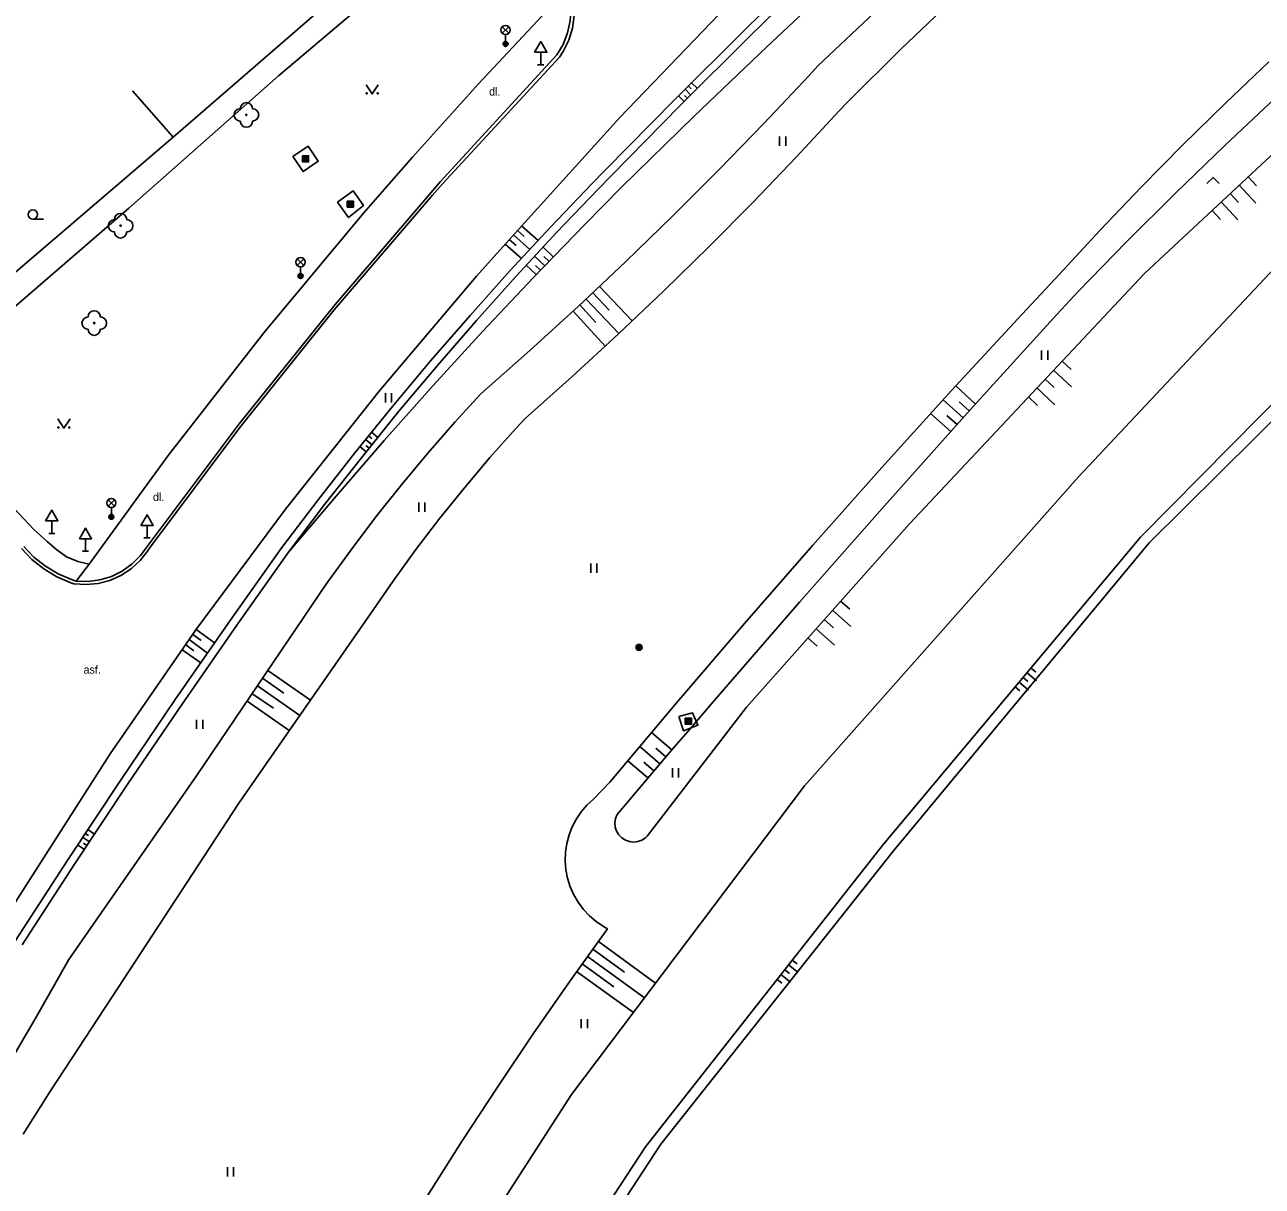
# Model space of a CAD drawing. Extents: x -539515 to -538098, y -1182060 to -1180157.
# Drawn here: x -538555.7 to -538455.2, y -1180664.4 to -1180570 of the extents above; entities that cross this region are included whole.
import ezdxf

# ---------------------------------------------------------------- set-up
doc = ezdxf.new("R2010")
doc.units = 0
for name, color, linetype in [('Vrstva 13', 7, 'Continuous'), ('Vrstva 22', 7, 'Continuous'), ('Vrstva 25', 7, 'Continuous'), ('Vrstva 27', 7, 'Continuous'), ('Vrstva 29', 7, 'Continuous'), ('Vrstva 33', 7, 'Continuous'), ('Vrstva 34', 7, 'Continuous'), ('Vrstva 36', 7, 'Continuous'), ('Vrstva 40', 7, 'Continuous'), ('Vrstva 68', 7, 'Continuous'), ('Vrstva 88', 7, 'Continuous')]:
    doc.layers.add(name, color=color, linetype=linetype)

msp = doc.modelspace()

# ---------------------------------------------------------------- linework, layer by layer
at = {"layer": 'Vrstva 13'}
for p, q in [((-538497.245, -1180570.476), (-538491.51, -1180564.87)), ((-538496.777, -1180570.942), (-538491.045, -1180565.338)), ((-538512.82, -1180568.41), (-538518.83, -1180574.84)), ((-538502.924, -1180576.14), (-538497.245, -1180570.476)), ((-538502.454, -1180576.603), (-538496.777, -1180570.942)), ((-538521.77, -1180582.97), (-538512.26, -1180572.67)), ((-538518.83, -1180574.84), (-538524.2, -1180580.79)), ((-538508.546, -1180581.859), (-538502.924, -1180576.14)), ((-538508.074, -1180582.32), (-538502.454, -1180576.603)), ((-538528.172, -1180585.336), (-538524.2, -1180580.79)), ((-538522.59, -1180583.893), (-538521.77, -1180582.97)), ((-538530.561, -1180593.193), (-538522.59, -1180583.893)), ((-538536.27, -1180595.054), (-538528.172, -1180585.336)), ((-538538.223, -1180602.749), (-538530.561, -1180593.193)), ((-538522.707, -1180597.318), (-538519.527, -1180593.65)), ((-538522.186, -1180597.725), (-538519.01, -1180594.062)), ((-538544.057, -1180605.024), (-538536.27, -1180595.054)), ((-538545.57, -1180612.55), (-538538.223, -1180602.749)), ((-538534.807, -1180612.495), (-538539.011, -1180618.428)), ((-538538.463, -1180618.796), (-538534.273, -1180612.885)), ((-538539.011, -1180618.428), (-538543.475, -1180624.859)), ((-538542.925, -1180625.224), (-538538.463, -1180618.796)), ((-538543.475, -1180624.859), (-538547.872, -1180631.335)), ((-538547.32, -1180631.698), (-538542.925, -1180625.224)), ((-538547.872, -1180631.335), (-538552.203, -1180637.857)), ((-538551.65, -1180638.216), (-538547.32, -1180631.698)), ((-538552.203, -1180637.857), (-538556.468, -1180644.422)), ((-538555.912, -1180644.778), (-538551.65, -1180638.216))]:
    msp.add_line(p, q, dxfattribs=at)
for points in [[(-538512.67, -1180564.56), (-538512.059, -1180565.382), (-538511.584, -1180566.289), (-538511.255, -1180567.259), (-538511.081, -1180568.269), (-538511.066, -1180569.293), (-538511.211, -1180570.307), (-538511.511, -1180571.286), (-538511.96, -1180572.207), (-538512.26, -1180572.67)], [(-538533.92, -1180580.73), (-538532.69, -1180579.9), (-538531.86, -1180581.13), (-538533.09, -1180581.96), (-538533.92, -1180580.73)], [(-538512.989, -1180586.476), (-538509.633, -1180582.97), (-538508.546, -1180581.859)], [(-538512.479, -1180586.896), (-538509.125, -1180583.395), (-538508.074, -1180582.32)], [(-538519.527, -1180593.65), (-538516.288, -1180590.036), (-538512.989, -1180586.476)], [(-538519.01, -1180594.062), (-538515.774, -1180590.452), (-538512.479, -1180586.896)], [(-538571.08, -1180593.07), (-538569.19, -1180595.42), (-538565.01, -1180600.16), (-538558.63, -1180607.17), (-538555, -1180611), (-538553.87, -1180612.05), (-538553.11, -1180612.69), (-538552.31, -1180613.27), (-538551.38, -1180613.63), (-538550.48, -1180613.86)], [(-538528.882, -1180604.807), (-538525.825, -1180601.037), (-538522.707, -1180597.318)], [(-538528.355, -1180605.205), (-538525.301, -1180601.439), (-538522.186, -1180597.725)], [(-538550.48, -1180613.86), (-538544.057, -1180605.024)], [(-538534.807, -1180612.495), (-538531.876, -1180608.627), (-538528.882, -1180604.807)], [(-538534.273, -1180612.885), (-538531.346, -1180609.02), (-538528.355, -1180605.205)], [(-538555.98, -1180612.59), (-538555.119, -1180613.474), (-538554.151, -1180614.239), (-538553.092, -1180614.873), (-538551.96, -1180615.364), (-538551.71, -1180615.45)], [(-538551.71, -1180615.45), (-538550.725, -1180615.517), (-538549.743, -1180615.425), (-538548.788, -1180615.175), (-538547.886, -1180614.774), (-538547.06, -1180614.234), (-538546.332, -1180613.567), (-538545.722, -1180612.791), (-538545.57, -1180612.55)], [(-538551.54, -1180615.23), (-538550.48, -1180613.86)]]:
    msp.add_lwpolyline(points, dxfattribs=at)
at = {"layer": 'Vrstva 22'}
for centre in [(-538537.7, -1180577.36), (-538547.92, -1180586.36), (-538550.06, -1180594.27)]:
    msp.add_circle(centre, 0.05, dxfattribs=at)
for centre, start, end in [((-538538.2, -1180577.36), 90, 270), ((-538537.7, -1180576.86), 0, 180), ((-538537.2, -1180577.36), 270, 90), ((-538537.7, -1180577.86), 180, 0), ((-538548.42, -1180586.36), 90, 270), ((-538547.92, -1180585.86), 0, 180), ((-538547.42, -1180586.36), 270, 90), ((-538547.92, -1180586.86), 180, 0), ((-538550.56, -1180594.27), 90, 270), ((-538550.06, -1180593.77), 0, 180), ((-538549.56, -1180594.27), 270, 90), ((-538550.06, -1180594.77), 180, 0)]:
    msp.add_arc(centre, 0.5, start, end, dxfattribs=at)
at = {"layer": 'Vrstva 25'}
for points in [[(-538533.14, -1180581.18), (-538532.64, -1180581.18), (-538532.64, -1180580.68), (-538533.14, -1180580.68)], [(-538533.09, -1180581.13), (-538532.69, -1180581.13), (-538532.69, -1180580.73), (-538533.09, -1180580.73)], [(-538533.04, -1180581.08), (-538532.74, -1180581.08), (-538532.74, -1180580.78), (-538533.04, -1180580.78)], [(-538532.99, -1180581.03), (-538532.79, -1180581.03), (-538532.79, -1180580.83), (-538532.99, -1180580.83)], [(-538532.94, -1180580.98), (-538532.84, -1180580.98), (-538532.84, -1180580.88), (-538532.94, -1180580.88)], [(-538529.5, -1180584.86), (-538529, -1180584.86), (-538529, -1180584.36), (-538529.5, -1180584.36)], [(-538529.45, -1180584.81), (-538529.05, -1180584.81), (-538529.05, -1180584.41), (-538529.45, -1180584.41)], [(-538529.4, -1180584.76), (-538529.1, -1180584.76), (-538529.1, -1180584.46), (-538529.4, -1180584.46)], [(-538529.35, -1180584.71), (-538529.15, -1180584.71), (-538529.15, -1180584.51), (-538529.35, -1180584.51)], [(-538529.3, -1180584.66), (-538529.2, -1180584.66), (-538529.2, -1180584.56), (-538529.3, -1180584.56)], [(-538502.04, -1180626.85), (-538501.54, -1180626.85), (-538501.54, -1180626.35), (-538502.04, -1180626.35)], [(-538501.99, -1180626.8), (-538501.59, -1180626.8), (-538501.59, -1180626.4), (-538501.99, -1180626.4)], [(-538501.94, -1180626.75), (-538501.64, -1180626.75), (-538501.64, -1180626.45), (-538501.94, -1180626.45)], [(-538501.89, -1180626.7), (-538501.69, -1180626.7), (-538501.69, -1180626.5), (-538501.89, -1180626.5)], [(-538501.84, -1180626.65), (-538501.74, -1180626.65), (-538501.74, -1180626.55), (-538501.84, -1180626.55)]]:
    msp.add_lwpolyline(points, close=True, dxfattribs=at)
for radius in [0.25, 0.2, 0.15, 0.1, 0.05]:
    msp.add_circle((-538505.79, -1180620.62), radius, dxfattribs=at)
at = {"layer": 'Vrstva 27'}
for p, q in [((-538501.563, -1180575.244), (-538501.798, -1180575.008)), ((-538501.062, -1180575.215), (-538501.534, -1180574.743)), ((-538502.125, -1180576.275), (-538502.592, -1180575.806)), ((-538501.859, -1180576.01), (-538502.093, -1180575.775)), ((-538501.594, -1180575.745), (-538502.063, -1180575.274)), ((-538457.047, -1180583.071), (-538455.684, -1180584.535)), ((-538456.315, -1180582.39), (-538455.634, -1180583.122)), ((-538457.779, -1180583.752), (-538457.098, -1180584.484)), ((-538459.243, -1180585.114), (-538458.562, -1180585.847)), ((-538458.511, -1180584.433), (-538457.149, -1180585.897)), ((-538516.009, -1180587.115), (-538514.68, -1180588.286)), ((-538515.673, -1180586.745), (-538515.122, -1180587.23)), ((-538515.337, -1180586.374), (-538513.999, -1180587.553)), ((-538516.68, -1180587.856), (-538515.359, -1180589.021)), ((-538516.345, -1180587.485), (-538515.793, -1180587.972)), ((-538512.764, -1180588.897), (-538513.599, -1180588.091)), ((-538513.459, -1180589.616), (-538514.279, -1180588.824)), ((-538513.112, -1180589.257), (-538513.525, -1180588.857)), ((-538514.154, -1180590.336), (-538514.957, -1180589.559)), ((-538513.807, -1180589.976), (-538514.213, -1180589.584)), ((-538508.228, -1180593.211), (-538509.557, -1180591.81)), ((-538506.355, -1180594.096), (-538509.01, -1180591.297)), ((-538509.302, -1180594.214), (-538510.609, -1180592.792)), ((-538507.443, -1180595.128), (-538510.105, -1180592.321)), ((-538508.547, -1180596.144), (-538511.16, -1180593.301)), ((-538472.116, -1180598.085), (-538470.659, -1180599.454)), ((-538471.432, -1180597.356), (-538470.703, -1180598.041)), ((-538472.801, -1180598.814), (-538472.072, -1180599.499)), ((-538478.463, -1180600.844), (-538480.074, -1180599.38)), ((-538474.17, -1180600.272), (-538473.441, -1180600.956)), ((-538473.486, -1180599.543), (-538472.028, -1180600.912)), ((-538479.467, -1180601.959), (-538481.098, -1180600.5)), ((-538478.967, -1180601.4), (-538479.779, -1180600.673)), ((-538480.467, -1180603.077), (-538482.108, -1180601.609)), ((-538479.967, -1180602.518), (-538480.785, -1180601.786)), ((-538527.023, -1180603.563), (-538527.544, -1180603.141)), ((-538527.496, -1180604.145), (-538528.015, -1180603.725)), ((-538527.732, -1180604.436), (-538527.991, -1180604.227)), ((-538527.519, -1180603.643), (-538527.779, -1180603.432)), ((-538527.968, -1180604.728), (-538528.484, -1180604.309)), ((-538489.423, -1180616.853), (-538488.675, -1180617.517)), ((-538490.751, -1180618.348), (-538490.003, -1180619.012)), ((-538490.087, -1180617.6), (-538488.592, -1180618.929)), ((-538541.777, -1180619.163), (-538540.285, -1180620.249)), ((-538491.415, -1180619.096), (-538489.92, -1180620.424)), ((-538542.346, -1180619.986), (-538540.857, -1180621.07)), ((-538542.062, -1180619.575), (-538541.386, -1180620.066)), ((-538492.079, -1180619.843), (-538491.332, -1180620.507)), ((-538542.914, -1180620.805), (-538541.41, -1180621.867)), ((-538542.631, -1180620.397), (-538541.965, -1180620.881)), ((-538473.956, -1180622.292), (-538473.573, -1180622.613)), ((-538534.657, -1180624.323), (-538536.384, -1180623.121)), ((-538532.502, -1180624.909), (-538535.963, -1180622.501)), ((-538474.598, -1180623.059), (-538474.215, -1180623.38)), ((-538474.277, -1180622.676), (-538473.51, -1180623.318)), ((-538535.506, -1180625.56), (-538537.26, -1180624.36)), ((-538533.358, -1180626.14), (-538536.805, -1180623.744)), ((-538475.24, -1180623.826), (-538474.857, -1180624.147)), ((-538474.919, -1180623.442), (-538474.152, -1180624.084)), ((-538534.215, -1180627.372), (-538537.645, -1180624.986)), ((-538504.779, -1180627.516), (-538503.125, -1180628.928)), ((-538505.744, -1180628.664), (-538504.1, -1180630.069)), ((-538504.432, -1180628.798), (-538503.612, -1180629.498)), ((-538506.707, -1180629.815), (-538505.074, -1180631.209)), ((-538505.407, -1180629.938), (-538504.587, -1180630.639)), ((-538550.029, -1180635.776), (-538550.587, -1180635.406)), ((-538550.444, -1180636.4), (-538551, -1180636.031)), ((-538550.515, -1180635.903), (-538550.794, -1180635.718)), ((-538550.859, -1180637.025), (-538551.414, -1180636.657)), ((-538550.651, -1180636.713), (-538550.929, -1180636.528)), ((-538504.452, -1180647.886), (-538509.106, -1180644.508)), ((-538506.971, -1180646.984), (-538509.547, -1180645.115)), ((-538507.852, -1180648.198), (-538510.428, -1180646.329)), ((-538505.356, -1180649.084), (-538509.987, -1180645.722)), ((-538493.656, -1180646.409), (-538492.87, -1180647.027)), ((-538493.347, -1180646.016), (-538492.954, -1180646.325)), ((-538506.259, -1180650.281), (-538510.868, -1180646.936)), ((-538494.274, -1180647.195), (-538493.488, -1180647.813)), ((-538493.965, -1180646.802), (-538493.572, -1180647.111)), ((-538494.583, -1180647.588), (-538494.19, -1180647.897))]:
    msp.add_line(p, q, dxfattribs=at)
at = {"layer": 'Vrstva 29'}
for p, q in [((-538491.27, -1180573.38), (-538476.57, -1180559.49)), ((-538495.421, -1180571.827), (-538489.439, -1180566.212)), ((-538484.523, -1180572.025), (-538480.09, -1180567.758)), ((-538501.348, -1180577.5), (-538495.421, -1180571.827)), ((-538488.9, -1180576.35), (-538484.523, -1180572.025)), ((-538444.28, -1180571.19), (-538464.74, -1180590.23)), ((-538458.151, -1180576.395), (-538454.635, -1180573.057)), ((-538491.991, -1180574.16), (-538491.27, -1180573.38)), ((-538495.63, -1180578.026), (-538491.991, -1180574.16)), ((-538458.184, -1180579.818), (-538454.097, -1180575.983)), ((-538493.01, -1180580.78), (-538489.533, -1180577.043)), ((-538489.533, -1180577.043), (-538488.9, -1180576.35)), ((-538507.22, -1180583.23), (-538501.348, -1180577.5)), ((-538499.327, -1180581.836), (-538495.63, -1180578.026)), ((-538462.215, -1180583.712), (-538458.184, -1180579.818)), ((-538496.544, -1180584.463), (-538493.01, -1180580.78)), ((-538503.081, -1180585.591), (-538499.327, -1180581.836)), ((-538510.243, -1180586.288), (-538507.22, -1180583.23)), ((-538466.191, -1180587.663), (-538462.215, -1180583.712)), ((-538500.137, -1180588.09), (-538496.544, -1180584.463)), ((-538506.891, -1180589.288), (-538503.081, -1180585.591)), ((-538470.09, -1180606.76), (-538450.07, -1180585.44)), ((-538514.395, -1180590.585), (-538510.243, -1180586.288)), ((-538503.785, -1180591.659), (-538500.137, -1180588.09)), ((-538470.11, -1180591.67), (-538466.191, -1180587.663)), ((-538510.757, -1180592.928), (-538506.891, -1180589.288)), ((-538518.49, -1180594.938), (-538514.395, -1180590.585)), ((-538464.74, -1180590.23), (-538483.84, -1180610.57)), ((-538471.65, -1180590.31), (-538474.672, -1180593.535)), ((-538465.06, -1180611.67), (-538444.7, -1180591.07)), ((-538507.489, -1180595.172), (-538503.785, -1180591.659)), ((-538471.851, -1180593.568), (-538470.11, -1180591.67)), ((-538464.36, -1180612.11), (-538443.9, -1180591.83)), ((-538514.677, -1180596.509), (-538510.757, -1180592.928)), ((-538474.672, -1180593.535), (-538480.404, -1180599.741)), ((-538478.885, -1180601.308), (-538471.851, -1180593.568)), ((-538522.525, -1180599.345), (-538518.49, -1180594.938)), ((-538511.248, -1180598.626), (-538507.489, -1180595.172)), ((-538518.65, -1180600.03), (-538514.677, -1180596.509)), ((-538515.06, -1180602.02), (-538511.248, -1180598.626)), ((-538526.501, -1180603.806), (-538522.525, -1180599.345)), ((-538480.404, -1180599.741), (-538486.077, -1180606.001)), ((-538515.792, -1180602.815), (-538515.06, -1180602.02)), ((-538485.859, -1180609.102), (-538478.885, -1180601.308)), ((-538530.418, -1180608.319), (-538526.501, -1180603.806)), ((-538486.077, -1180606.001), (-538491.691, -1180612.315)), ((-538492.36, -1180631.85), (-538470.09, -1180606.76)), ((-538534.273, -1180612.885), (-538530.418, -1180608.319)), ((-538492.773, -1180616.949), (-538485.859, -1180609.102)), ((-538483.84, -1180610.57), (-538497.07, -1180625.46)), ((-538491.691, -1180612.315), (-538497.245, -1180618.681)), ((-538485.93, -1180636.59), (-538465.06, -1180611.67)), ((-538485.14, -1180637.14), (-538464.36, -1180612.11)), ((-538541.75, -1180631.05), (-538531.15, -1180615.39)), ((-538499.627, -1180624.848), (-538492.773, -1180616.949)), ((-538527.62, -1180617.89), (-538538.31, -1180633.26)), ((-538497.245, -1180618.681), (-538502.738, -1180625.1)), ((-538502.738, -1180625.1), (-538508.17, -1180631.57)), ((-538497.07, -1180625.46), (-538505.147, -1180635.961)), ((-538506.42, -1180632.8), (-538503.125, -1180628.928)), ((-538552.12, -1180645.96), (-538541.75, -1180631.05)), ((-538511.28, -1180656.94), (-538492.36, -1180631.85)), ((-538508.17, -1180631.57), (-538509.51, -1180632.93)), ((-538538.31, -1180633.26), (-538548.14, -1180648.3)), ((-538507.57, -1180634.2), (-538506.42, -1180632.8)), ((-538505.27, -1180661.17), (-538485.93, -1180636.59)), ((-538504.03, -1180660.96), (-538485.14, -1180637.14)), ((-538508.35, -1180643.47), (-538511.402, -1180647.709)), ((-538554.764, -1180650.638), (-538552.12, -1180645.96)), ((-538548.14, -1180648.3), (-538551.34, -1180653.16)), ((-538511.402, -1180647.709), (-538514.388, -1180651.994)), ((-538557.478, -1180655.275), (-538554.764, -1180650.638)), ((-538514.388, -1180651.994), (-538517.309, -1180656.325)), ((-538517.309, -1180656.325), (-538520.163, -1180660.699)), ((-538524.38, -1180677.21), (-538511.28, -1180656.94)), ((-538520.163, -1180660.699), (-538522.949, -1180665.117)), ((-538517.89, -1180680.33), (-538505.27, -1180661.17)), ((-538516.93, -1180680.64), (-538504.03, -1180660.96))]:
    msp.add_line(p, q, dxfattribs=at)
for points in [[(-538465.015, -1180583.241), (-538461.611, -1180579.789), (-538458.151, -1180576.395)], [(-538471.65, -1180590.31), (-538468.362, -1180586.748), (-538465.015, -1180583.241)], [(-538522.958, -1180604.834), (-538520.755, -1180602.322), (-538518.65, -1180600.03)], [(-538521.989, -1180610.13), (-538519.985, -1180607.64), (-538517.919, -1180605.201), (-538515.792, -1180602.815)], [(-538527.18, -1180610.014), (-538525.1, -1180607.399), (-538522.958, -1180604.834)], [(-538531.15, -1180615.39), (-538529.197, -1180612.678), (-538527.18, -1180610.014)], [(-538527.62, -1180617.89), (-538525.808, -1180615.257), (-538523.931, -1180612.67), (-538521.989, -1180610.13)], [(-538503.125, -1180628.928), (-538501.627, -1180627.189), (-538501.351, -1180626.866), (-538499.627, -1180624.848)], [(-538509.51, -1180632.93), (-538510.031, -1180633.418), (-538510.494, -1180633.96), (-538510.893, -1180634.551), (-538511.224, -1180635.183), (-538511.482, -1180635.849), (-538511.664, -1180636.538), (-538511.767, -1180637.244), (-538511.791, -1180637.957), (-538511.735, -1180638.668), (-538511.6, -1180639.369), (-538511.388, -1180640.05), (-538511.1, -1180640.703), (-538510.741, -1180641.319), (-538510.316, -1180641.892)], [(-538507.57, -1180634.2), (-538507.7, -1180634.522), (-538507.753, -1180634.865), (-538507.727, -1180635.211), (-538507.622, -1180635.541), (-538507.444, -1180635.84), (-538507.203, -1180636.089), (-538506.912, -1180636.278), (-538506.585, -1180636.394), (-538506.24, -1180636.433), (-538505.895, -1180636.392), (-538505.569, -1180636.274), (-538505.279, -1180636.084), (-538505.147, -1180635.961)], [(-538510.316, -1180641.892), (-538509.829, -1180642.413), (-538509.287, -1180642.877), (-538508.696, -1180643.277), (-538508.35, -1180643.47)], [(-538551.34, -1180653.16), (-538553.625, -1180656.639), (-538555.842, -1180660.162)]]:
    msp.add_lwpolyline(points, dxfattribs=at)
at = {"layer": 'Vrstva 33'}
for p, q in [((-538516.908, -1180570.732), (-538516.38, -1180570.202)), ((-538516.908, -1180570.202), (-538516.38, -1180570.732)), ((-538516.644, -1180570.841), (-538516.644, -1180571.591)), ((-538533.563, -1180589.587), (-538533.035, -1180589.057)), ((-538533.563, -1180589.057), (-538533.035, -1180589.587)), ((-538533.299, -1180589.696), (-538533.299, -1180590.446)), ((-538548.935, -1180609.15), (-538548.405, -1180608.62)), ((-538548.935, -1180608.62), (-538548.405, -1180609.15)), ((-538548.67, -1180609.26), (-538548.67, -1180610.01))]:
    msp.add_line(p, q, dxfattribs=at)
for centre, radius in [((-538516.644, -1180570.467), 0.375), ((-538516.644, -1180571.592), 0.2), ((-538516.644, -1180571.592), 0.145), ((-538516.644, -1180571.592), 0.0876), ((-538533.299, -1180589.322), 0.375), ((-538533.299, -1180590.447), 0.2), ((-538533.299, -1180590.447), 0.145), ((-538533.299, -1180590.447), 0.0876), ((-538548.67, -1180608.885), 0.375), ((-538548.67, -1180610.01), 0.2), ((-538548.67, -1180610.01), 0.145), ((-538548.67, -1180610.01), 0.0876)]:
    msp.add_circle(centre, radius, dxfattribs=at)
at = {"layer": 'Vrstva 34'}
for p, q in [((-538513.79, -1180572.272), (-538513.79, -1180573.29)), ((-538514.04, -1180573.29), (-538513.54, -1180573.29)), ((-538553.51, -1180610.332), (-538553.51, -1180611.35)), ((-538545.77, -1180610.702), (-538545.77, -1180611.72)), ((-538553.76, -1180611.35), (-538553.26, -1180611.35)), ((-538550.77, -1180611.792), (-538550.77, -1180612.81)), ((-538546.02, -1180611.72), (-538545.52, -1180611.72)), ((-538551.02, -1180612.81), (-538550.52, -1180612.81))]:
    msp.add_line(p, q, dxfattribs=at)
for points in [[(-538514.29, -1180572.272), (-538513.29, -1180572.272), (-538513.79, -1180571.406)], [(-538554.01, -1180610.332), (-538553.01, -1180610.332), (-538553.51, -1180609.466)], [(-538546.27, -1180610.702), (-538545.27, -1180610.702), (-538545.77, -1180609.836)], [(-538551.27, -1180611.792), (-538550.27, -1180611.792), (-538550.77, -1180610.926)]]:
    msp.add_lwpolyline(points, close=True, dxfattribs=at)
at = {"layer": 'Vrstva 36'}
for p, q in [((-538494.386, -1180579.875), (-538494.386, -1180579.125)), ((-538493.886, -1180579.875), (-538493.886, -1180579.125)), ((-538555.044, -1180585.825), (-538554.169, -1180585.825)), ((-538473.1, -1180597.245), (-538473.1, -1180596.495)), ((-538472.6, -1180597.245), (-538472.6, -1180596.495)), ((-538526.4, -1180600.709), (-538526.4, -1180599.959)), ((-538525.9, -1180600.709), (-538525.9, -1180599.959)), ((-538523.699, -1180609.605), (-538523.699, -1180608.855)), ((-538523.199, -1180609.605), (-538523.199, -1180608.855)), ((-538509.717, -1180614.557), (-538509.717, -1180613.807)), ((-538509.217, -1180614.557), (-538509.217, -1180613.807)), ((-538541.746, -1180627.236), (-538541.746, -1180626.486)), ((-538541.246, -1180627.236), (-538541.246, -1180626.486)), ((-538503.093, -1180631.176), (-538503.093, -1180630.426)), ((-538502.593, -1180631.176), (-538502.593, -1180630.426)), ((-538510.498, -1180651.552), (-538510.498, -1180650.802)), ((-538509.998, -1180651.552), (-538509.998, -1180650.802)), ((-538539.237, -1180663.587), (-538539.237, -1180662.837)), ((-538538.737, -1180663.587), (-538538.737, -1180662.837))]:
    msp.add_line(p, q, dxfattribs=at)
for points in [[(-538527.98, -1180574.907), (-538527.48, -1180575.657), (-538526.98, -1180574.907)], [(-538459.66, -1180582.934), (-538459.16, -1180582.434), (-538458.66, -1180582.934)], [(-538553.027, -1180602.048), (-538552.527, -1180602.798), (-538552.027, -1180602.048)]]:
    msp.add_lwpolyline(points, dxfattribs=at)
for centre, radius in [((-538527.93, -1180575.607), 0.05), ((-538527.031, -1180575.607), 0.05), ((-538555.044, -1180585.45), 0.375), ((-538552.977, -1180602.748), 0.05), ((-538552.078, -1180602.748), 0.05)]:
    msp.add_circle(centre, radius, dxfattribs=at)
at = {"layer": 'Vrstva 68'}
for p, q in [((-538525.4, -1180563.32), (-538543.66, -1180579.17)), ((-538543.66, -1180579.17), (-538546.938, -1180575.394)), ((-538543.66, -1180579.17), (-538560.74, -1180593.79))]:
    msp.add_line(p, q, dxfattribs=at)
for points in [[(-538519.04, -1180560.6), (-538535.1, -1180574.2), (-538547.25, -1180584.93), (-538564.65, -1180599.97)], [(-538530.31, -1180584.45), (-538529.39, -1180585.7), (-538528.19, -1180584.73), (-538529.03, -1180583.52), (-538530.31, -1180584.45)], [(-538502.56, -1180626.24), (-538502.19, -1180627.4), (-538501.02, -1180626.94), (-538501.45, -1180625.94), (-538502.56, -1180626.24)]]:
    msp.add_lwpolyline(points, dxfattribs=at)
at = {"layer": 'Vrstva 88'}
for p, q in [((-538497.8, -1180567.627), (-538507.361, -1180577.577)), ((-538521.96, -1180582.81), (-538512.49, -1180572.49)), ((-538507.361, -1180577.577), (-538516.63, -1180587.8)), ((-538522.398, -1180583.304), (-538521.96, -1180582.81)), ((-538530.499, -1180592.754), (-538522.398, -1180583.304)), ((-538516.63, -1180587.8), (-538518.995, -1180590.471)), ((-538518.995, -1180590.471), (-538526.908, -1180599.795)), ((-538538.293, -1180602.459), (-538530.499, -1180592.754)), ((-538526.908, -1180599.795), (-538534.512, -1180609.373)), ((-538545.77, -1180612.41), (-538538.293, -1180602.459)), ((-538534.512, -1180609.373), (-538541.799, -1180619.195)), ((-538541.799, -1180619.195), (-538548.76, -1180629.25)), ((-538548.76, -1180629.25), (-538560.325, -1180647.305))]:
    msp.add_line(p, q, dxfattribs=at)
for points in [[(-538512.49, -1180572.49), (-538511.976, -1180571.629), (-538511.604, -1180570.698), (-538511.386, -1180569.72), (-538511.325, -1180568.719), (-538511.425, -1180567.721), (-538511.604, -1180567.042), (-538511.681, -1180566.752), (-538512.088, -1180565.836), (-538512.636, -1180564.996), (-538512.87, -1180564.71)], [(-538555.78, -1180612.41), (-538554.957, -1180613.274), (-538554.026, -1180614.02), (-538553.003, -1180614.636), (-538551.908, -1180615.109), (-538551.54, -1180615.23)], [(-538551.54, -1180615.23), (-538550.563, -1180615.259), (-538549.594, -1180615.129), (-538548.659, -1180614.843), (-538547.783, -1180614.409), (-538546.99, -1180613.837), (-538546.3, -1180613.144), (-538545.77, -1180612.41)]]:
    msp.add_lwpolyline(points, dxfattribs=at)

# ---------------------------------------------------------------- texts
at = {"layer": 'Vrstva 40'}
for s, p in [('dl.', (-538517.98, -1180575.791)), ('dl.', (-538545.29, -1180608.712)), ('asf.', (-538550.925, -1180622.744))]:
    msp.add_text(s, height=0.65, dxfattribs=at).set_placement(p)

doc.saveas('drawing.dxf')
